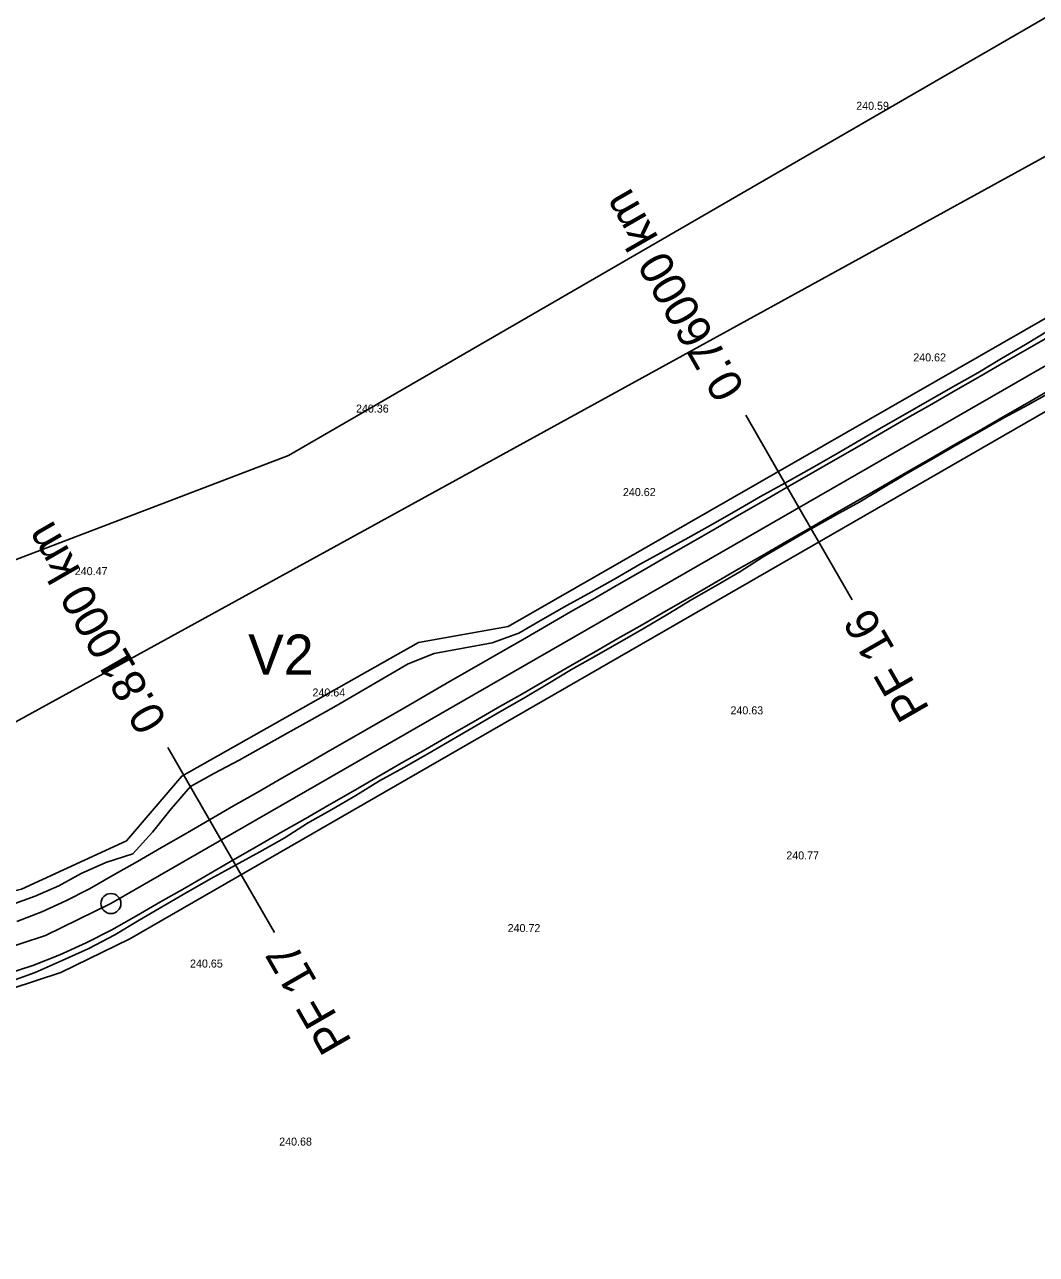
# Model space of a CAD drawing. Extents: x -555887 to -552101, y -1100251 to -1096546.
# Drawn here: x -555400.9 to -555325, y -1098230.8 to -1098138.5 of the extents above; entities that cross this region are included whole.
import ezdxf

# ---------------------------------------------------------------- set-up
doc = ezdxf.new("R2010")
doc.units = 0
for name, color, linetype in [('IP_návrh', 7, 'Continuous'), ('PARCELY_cesty', 7, 'Continuous'), ('PARCELY_ZP', 7, 'Continuous'), ('POLYGONY_POPIS_CESTY', 7, 'Continuous'), ('POLYGONY_SITUACE_PF', 7, 'Continuous'), ('POLYGONY_SITUACE_PF_POPISY', 7, 'Continuous'), ('POLYGONY_SITUACE_PO', 7, 'Continuous'), ('Výškopis', 7, 'Continuous')]:
    doc.layers.add(name, color=color, linetype=linetype)

msp = doc.modelspace()

# ---------------------------------------------------------------- linework, layer by layer
at = {"layer": 'IP_návrh'}
msp.add_lwpolyline([(-555730.85, -1098494.64), (-555471.29, -1098211.98), (-555447.19, -1098191.79), (-555406.99, -1098193.78), (-555291.32, -1098130.27), (-555281.27, -1098119.66), (-555272.34, -1098101.41), (-555266.18, -1098052.11), (-555246.83, -1098023.92), (-555193.03, -1097978.41), (-554985.79, -1097744.7), (-554956.17, -1097701), (-554939.23, -1097656.04), (-554918.858, -1097601.971), (-554899.16, -1097585.1)], dxfattribs=at)
at = {"layer": 'PARCELY_cesty'}
for points in [[(-555292.247, -1098142.156), (-555364.66, -1098183.69), (-555371.393, -1098184.885), (-555389.151, -1098194.899), (-555393.3, -1098199.76), (-555401.17, -1098203.38), (-555408.61, -1098205.15), (-555413.73, -1098205.81), (-555419.9, -1098205.25), (-555424.403, -1098204.188), (-555432.4, -1098202.401), (-555443.108, -1098202.668), (-555453.184, -1098206.294), (-555457.857, -1098209.397), (-555461.709, -1098212.959), (-555470.071, -1098223.509), (-555661.76, -1098431.65)], [(-555289.093, -1098147.264), (-555393.056, -1098207.11), (-555398.229, -1098209.635), (-555403.795, -1098211.466), (-555409.558, -1098212.523), (-555415.411, -1098212.787), (-555421.274, -1098212.25), (-555428.994, -1098211.338), (-555433.17, -1098210.423), (-555441.616, -1098210.633), (-555449.565, -1098213.494), (-555452.965, -1098215.751), (-555460.12, -1098221.55), (-555719.836, -1098503.564)], [(-555393.3, -1098199.76), (-555389.151, -1098194.899), (-555371.393, -1098184.885), (-555364.66, -1098183.69)]]:
    msp.add_lwpolyline(points, dxfattribs=at)
at = {"layer": 'PARCELY_ZP'}
msp.add_lwpolyline([(-555445.24, -1098173.516), (-555417.385, -1098184.68), (-555381.15, -1098170.85), (-555299.54, -1098123.63), (-555285.35, -1098108), (-555279.05, -1098060.74), (-555272.16, -1098043.88), (-555262.31, -1098025.87), (-555247.78, -1098012.9), (-555216.95, -1097989.98), (-555203.13, -1097974.15), (-555172.13, -1097938.12), (-555158.62, -1097923.19), (-555154.87, -1097919.14), (-555147.19, -1097910.97), (-555141.65, -1097905.03), (-555123.73, -1097886.21), (-555084.65, -1097845.81), (-554996.25, -1097738.07)], dxfattribs=at)
at = {"layer": 'POLYGONY_SITUACE_PF'}
for p, q in [((-555342.859, -1098174.757), (-555346.85, -1098167.824)), ((-555338.868, -1098181.691), (-555342.859, -1098174.757)), ((-555386.194, -1098199.699), (-555390.184, -1098192.766)), ((-555382.203, -1098206.633), (-555386.194, -1098199.699))]:
    msp.add_line(p, q, dxfattribs=at)
at = {"layer": 'POLYGONY_SITUACE_PO'}
for p, q in [((-555290.417, -1098144.573), (-555394.464, -1098204.459)), ((-555324.073, -1098161.457), (-555325.856, -1098162.535)), ((-555323.87, -1098161.809), (-555325.676, -1098162.848)), ((-555325.856, -1098162.535), (-555327.651, -1098163.593)), ((-555325.676, -1098162.848), (-555327.481, -1098163.887)), ((-555327.651, -1098163.593), (-555329.445, -1098164.652)), ((-555327.481, -1098163.887), (-555329.287, -1098164.927)), ((-555329.445, -1098164.652), (-555331.258, -1098165.679)), ((-555329.287, -1098164.927), (-555331.093, -1098165.966)), ((-555331.258, -1098165.679), (-555333.07, -1098166.706)), ((-555331.093, -1098165.966), (-555332.898, -1098167.005)), ((-555323.93, -1098165.881), (-555325.735, -1098166.921)), ((-555323.93, -1098165.881), (-555325.735, -1098166.921)), ((-555323.84, -1098166.038), (-555325.663, -1098167.047)), ((-555333.07, -1098166.706), (-555334.874, -1098167.749)), ((-555332.898, -1098167.005), (-555334.704, -1098168.044)), ((-555325.735, -1098166.921), (-555327.541, -1098167.96)), ((-555325.735, -1098166.921), (-555327.541, -1098167.96)), ((-555325.663, -1098167.047), (-555327.497, -1098168.037)), ((-555334.874, -1098167.749), (-555336.677, -1098168.792)), ((-555327.541, -1098167.96), (-555329.347, -1098168.999)), ((-555327.541, -1098167.96), (-555329.347, -1098168.999)), ((-555336.677, -1098168.792), (-555338.481, -1098169.835)), ((-555334.704, -1098168.044), (-555336.509, -1098169.084)), ((-555327.497, -1098168.037), (-555329.299, -1098169.081)), ((-555338.481, -1098169.835), (-555340.288, -1098170.871)), ((-555336.509, -1098169.084), (-555338.315, -1098170.123)), ((-555329.347, -1098168.999), (-555331.152, -1098170.038)), ((-555329.347, -1098168.999), (-555331.152, -1098170.038)), ((-555329.299, -1098169.081), (-555331.106, -1098170.119)), ((-555338.315, -1098170.123), (-555340.121, -1098171.162)), ((-555331.152, -1098170.038), (-555332.958, -1098171.078)), ((-555331.152, -1098170.038), (-555332.958, -1098171.078)), ((-555331.106, -1098170.119), (-555332.914, -1098171.154)), ((-555340.288, -1098170.871), (-555342.095, -1098171.908)), ((-555340.121, -1098171.162), (-555341.926, -1098172.201)), ((-555332.958, -1098171.078), (-555334.763, -1098172.117)), ((-555332.958, -1098171.078), (-555334.763, -1098172.117)), ((-555332.914, -1098171.154), (-555334.72, -1098172.192)), ((-555342.095, -1098171.908), (-555343.904, -1098172.941)), ((-555341.926, -1098172.201), (-555343.732, -1098173.241)), ((-555334.763, -1098172.117), (-555336.569, -1098173.156)), ((-555334.763, -1098172.117), (-555336.569, -1098173.156)), ((-555334.72, -1098172.192), (-555336.507, -1098173.264)), ((-555343.904, -1098172.941), (-555345.735, -1098173.937)), ((-555343.732, -1098173.241), (-555345.538, -1098174.28)), ((-555336.569, -1098173.156), (-555338.375, -1098174.196)), ((-555336.569, -1098173.156), (-555338.375, -1098174.196)), ((-555336.507, -1098173.264), (-555338.297, -1098174.331)), ((-555345.735, -1098173.937), (-555347.544, -1098174.971)), ((-555345.538, -1098174.28), (-555347.343, -1098175.319)), ((-555338.375, -1098174.196), (-555340.18, -1098175.235)), ((-555338.375, -1098174.196), (-555340.18, -1098175.235)), ((-555338.297, -1098174.331), (-555340.118, -1098175.344)), ((-555347.544, -1098174.971), (-555349.345, -1098176.018)), ((-555347.343, -1098175.319), (-555349.149, -1098176.358)), ((-555340.18, -1098175.235), (-555341.986, -1098176.274)), ((-555340.18, -1098175.235), (-555341.986, -1098176.274)), ((-555340.118, -1098175.344), (-555341.939, -1098176.356)), ((-555349.345, -1098176.018), (-555351.166, -1098177.029)), ((-555341.986, -1098176.274), (-555343.792, -1098177.313)), ((-555341.986, -1098176.274), (-555343.792, -1098177.313)), ((-555351.166, -1098177.029), (-555352.999, -1098178.021)), ((-555349.149, -1098176.358), (-555350.954, -1098177.398)), ((-555341.939, -1098176.356), (-555343.738, -1098177.406)), ((-555352.999, -1098178.021), (-555354.818, -1098179.038)), ((-555350.954, -1098177.398), (-555352.76, -1098178.437)), ((-555343.792, -1098177.313), (-555345.597, -1098178.353)), ((-555343.792, -1098177.313), (-555345.597, -1098178.353)), ((-555343.738, -1098177.406), (-555345.53, -1098178.469)), ((-555354.818, -1098179.038), (-555356.623, -1098180.078)), ((-555352.76, -1098178.437), (-555354.566, -1098179.476)), ((-555345.597, -1098178.353), (-555347.403, -1098179.392)), ((-555345.597, -1098178.353), (-555347.403, -1098179.392)), ((-555345.53, -1098178.469), (-555347.299, -1098179.572)), ((-555354.566, -1098179.476), (-555356.371, -1098180.515)), ((-555347.403, -1098179.392), (-555349.208, -1098180.431)), ((-555347.403, -1098179.392), (-555349.208, -1098180.431)), ((-555347.299, -1098179.572), (-555349.089, -1098180.639)), ((-555356.623, -1098180.078), (-555358.435, -1098181.106)), ((-555356.371, -1098180.515), (-555358.177, -1098181.555)), ((-555349.208, -1098180.431), (-555351.014, -1098181.47)), ((-555349.208, -1098180.431), (-555351.014, -1098181.47)), ((-555349.089, -1098180.639), (-555350.901, -1098181.667)), ((-555358.435, -1098181.106), (-555360.263, -1098182.106)), ((-555358.177, -1098181.555), (-555359.982, -1098182.594)), ((-555351.014, -1098181.47), (-555352.82, -1098182.51)), ((-555351.014, -1098181.47), (-555352.82, -1098182.51)), ((-555350.901, -1098181.667), (-555352.678, -1098182.755)), ((-555360.263, -1098182.106), (-555362.076, -1098183.133)), ((-555359.982, -1098182.594), (-555361.788, -1098183.633)), ((-555352.82, -1098182.51), (-555354.625, -1098183.549)), ((-555352.82, -1098182.51), (-555354.625, -1098183.549)), ((-555352.678, -1098182.755), (-555354.47, -1098183.819)), ((-555362.076, -1098183.133), (-555363.874, -1098184.185)), ((-555361.788, -1098183.633), (-555363.594, -1098184.672)), ((-555354.625, -1098183.549), (-555356.431, -1098184.588)), ((-555354.625, -1098183.549), (-555356.431, -1098184.588)), ((-555363.874, -1098184.185), (-555365.858, -1098184.915)), ((-555356.431, -1098184.588), (-555358.236, -1098185.627)), ((-555356.431, -1098184.588), (-555358.236, -1098185.627)), ((-555354.47, -1098183.819), (-555356.279, -1098184.852)), ((-555368.03, -1098185.317), (-555370.21, -1098185.705)), ((-555365.858, -1098184.915), (-555368.03, -1098185.317)), ((-555363.594, -1098184.672), (-555365.399, -1098185.712)), ((-555356.279, -1098184.852), (-555358.084, -1098185.892)), ((-555370.21, -1098185.705), (-555372.169, -1098186.479)), ((-555365.399, -1098185.712), (-555367.205, -1098186.751)), ((-555358.236, -1098185.627), (-555360.042, -1098186.667)), ((-555358.236, -1098185.627), (-555360.042, -1098186.667)), ((-555358.084, -1098185.892), (-555359.911, -1098186.895)), ((-555372.169, -1098186.479), (-555373.97, -1098187.526)), ((-555367.205, -1098186.751), (-555369.01, -1098187.79)), ((-555360.042, -1098186.667), (-555361.848, -1098187.706)), ((-555360.042, -1098186.667), (-555361.848, -1098187.706)), ((-555359.911, -1098186.895), (-555361.693, -1098187.974)), ((-555373.97, -1098187.526), (-555375.772, -1098188.572)), ((-555369.01, -1098187.79), (-555370.816, -1098188.829)), ((-555361.848, -1098187.706), (-555363.653, -1098188.745)), ((-555361.848, -1098187.706), (-555363.653, -1098188.745)), ((-555361.693, -1098187.974), (-555363.481, -1098189.044)), ((-555375.772, -1098188.572), (-555377.561, -1098189.64)), ((-555370.816, -1098188.829), (-555372.622, -1098189.869)), ((-555363.653, -1098188.745), (-555365.459, -1098189.784)), ((-555363.653, -1098188.745), (-555365.459, -1098189.784)), ((-555363.481, -1098189.044), (-555365.282, -1098190.092)), ((-555377.561, -1098189.64), (-555379.387, -1098190.644)), ((-555372.622, -1098189.869), (-555374.427, -1098190.908)), ((-555365.459, -1098189.784), (-555367.265, -1098190.824)), ((-555365.459, -1098189.784), (-555367.265, -1098190.824)), ((-555365.282, -1098190.092), (-555367.082, -1098191.141)), ((-555379.387, -1098190.644), (-555381.205, -1098191.661)), ((-555374.427, -1098190.908), (-555376.233, -1098191.947)), ((-555367.265, -1098190.824), (-555369.07, -1098191.863)), ((-555367.265, -1098190.824), (-555369.07, -1098191.863)), ((-555381.205, -1098191.661), (-555383.021, -1098192.683)), ((-555376.233, -1098191.947), (-555378.039, -1098192.986)), ((-555369.07, -1098191.863), (-555370.876, -1098192.902)), ((-555369.07, -1098191.863), (-555370.876, -1098192.902)), ((-555367.082, -1098191.141), (-555368.881, -1098192.191)), ((-555383.021, -1098192.683), (-555384.836, -1098193.705)), ((-555370.876, -1098192.902), (-555372.681, -1098193.941)), ((-555370.876, -1098192.902), (-555372.681, -1098193.941)), ((-555368.881, -1098192.191), (-555370.68, -1098193.241)), ((-555384.836, -1098193.705), (-555386.685, -1098194.67)), ((-555378.039, -1098192.986), (-555379.844, -1098194.026)), ((-555370.68, -1098193.241), (-555372.496, -1098194.264)), ((-555386.685, -1098194.67), (-555388.505, -1098195.683)), ((-555379.844, -1098194.026), (-555381.65, -1098195.065)), ((-555372.681, -1098193.941), (-555374.487, -1098194.981)), ((-555372.681, -1098193.941), (-555374.487, -1098194.981)), ((-555372.496, -1098194.264), (-555374.328, -1098195.256)), ((-555388.505, -1098195.683), (-555389.941, -1098197.365)), ((-555381.65, -1098195.065), (-555383.455, -1098196.104)), ((-555374.487, -1098194.981), (-555376.293, -1098196.02)), ((-555374.487, -1098194.981), (-555376.293, -1098196.02)), ((-555374.328, -1098195.256), (-555376.102, -1098196.351)), ((-555383.455, -1098196.104), (-555385.261, -1098197.143)), ((-555376.293, -1098196.02), (-555378.098, -1098197.059)), ((-555376.293, -1098196.02), (-555378.098, -1098197.059)), ((-555376.102, -1098196.351), (-555377.897, -1098197.408)), ((-555389.941, -1098197.365), (-555391.343, -1098199.106)), ((-555385.261, -1098197.143), (-555387.067, -1098198.183)), ((-555378.098, -1098197.059), (-555379.904, -1098198.098)), ((-555378.098, -1098197.059), (-555379.904, -1098198.098)), ((-555377.897, -1098197.408), (-555379.71, -1098198.434)), ((-555387.067, -1098198.183), (-555388.872, -1098199.222)), ((-555379.904, -1098198.098), (-555381.709, -1098199.138)), ((-555379.904, -1098198.098), (-555381.709, -1098199.138)), ((-555379.71, -1098198.434), (-555381.469, -1098199.555)), ((-555391.343, -1098199.106), (-555392.811, -1098200.731)), ((-555388.872, -1098199.222), (-555390.678, -1098200.261)), ((-555381.709, -1098199.138), (-555383.515, -1098200.177)), ((-555381.709, -1098199.138), (-555383.515, -1098200.177)), ((-555390.678, -1098200.261), (-555392.483, -1098201.3)), ((-555383.515, -1098200.177), (-555385.321, -1098201.216)), ((-555383.515, -1098200.177), (-555385.321, -1098201.216)), ((-555381.469, -1098199.555), (-555383.289, -1098200.57)), ((-555392.811, -1098200.731), (-555394.837, -1098201.388)), ((-555385.321, -1098201.216), (-555387.126, -1098202.255)), ((-555385.321, -1098201.216), (-555387.126, -1098202.255)), ((-555383.289, -1098200.57), (-555385.116, -1098201.572)), ((-555394.837, -1098201.388), (-555396.688, -1098202.213)), ((-555392.483, -1098201.3), (-555394.289, -1098202.34)), ((-555385.116, -1098201.572), (-555386.946, -1098202.569)), ((-555396.688, -1098202.213), (-555398.384, -1098203.126)), ((-555394.289, -1098202.34), (-555396.069, -1098203.347)), ((-555387.126, -1098202.255), (-555388.932, -1098203.295)), ((-555387.126, -1098202.255), (-555388.932, -1098203.295)), ((-555386.946, -1098202.569), (-555388.75, -1098203.61)), ((-555400.15, -1098203.896), (-555401.954, -1098204.565)), ((-555398.384, -1098203.126), (-555400.15, -1098203.896)), ((-555396.069, -1098203.347), (-555397.84, -1098204.257)), ((-555388.932, -1098203.295), (-555390.737, -1098204.334)), ((-555388.932, -1098203.295), (-555390.737, -1098204.334)), ((-555388.75, -1098203.61), (-555390.555, -1098204.65)), ((-555397.84, -1098204.257), (-555399.656, -1098205.075)), ((-555394.464, -1098204.459), (-555399.361, -1098206.85)), ((-555390.737, -1098204.334), (-555392.543, -1098205.373)), ((-555390.737, -1098204.334), (-555392.543, -1098205.373)), ((-555390.555, -1098204.65), (-555392.348, -1098205.712)), ((-555399.656, -1098205.075), (-555401.511, -1098205.802)), ((-555392.543, -1098205.373), (-555394.389, -1098206.418)), ((-555392.543, -1098205.373), (-555394.389, -1098206.418)), ((-555392.348, -1098205.712), (-555394.183, -1098206.795)), ((-555394.389, -1098206.418), (-555396.323, -1098207.411)), ((-555394.389, -1098206.418), (-555396.323, -1098207.411)), ((-555399.361, -1098206.85), (-555404.538, -1098208.552)), ((-555396.323, -1098207.411), (-555398.305, -1098208.304)), ((-555396.323, -1098207.411), (-555398.305, -1098208.304)), ((-555394.183, -1098206.795), (-555396.128, -1098207.818)), ((-555398.305, -1098208.304), (-555400.33, -1098209.097)), ((-555398.305, -1098208.304), (-555400.33, -1098209.097)), ((-555396.128, -1098207.818), (-555398.123, -1098208.741)), ((-555400.33, -1098209.097), (-555402.397, -1098209.77)), ((-555400.33, -1098209.097), (-555402.397, -1098209.77)), ((-555398.123, -1098208.741), (-555400.135, -1098209.642)), ((-555400.135, -1098209.642), (-555402.216, -1098210.374))]:
    msp.add_line(p, q, dxfattribs=at)
msp.add_circle((-555394.464, -1098204.459), 0.75, dxfattribs=at)

# ---------------------------------------------------------------- texts
at = {"layer": 'POLYGONY_POPIS_CESTY'}
msp.add_text('V2', height=3, rotation=359.89336, dxfattribs=at).set_placement((-555384.173, -1098187.28))
at = {"layer": 'POLYGONY_SITUACE_PF_POPISY'}
for s, p in [('0.76000 km', (-555346.857, -1098165.806)), ('0.81000 km', (-555390.192, -1098190.748)), ('PF 16', (-555333.013, -1098189.859)), ('PF 17', (-555376.348, -1098214.801))]:
    msp.add_text(s, height=2.5, rotation=119.92334, dxfattribs=at).set_placement(p)
at = {"layer": 'Výškopis'}
for s, p in [('240.59', (-555338.56, -1098144.93)), ('240.62', (-555334.278, -1098163.8)), ('240.36', (-555376.082, -1098167.64)), ('240.62', (-555356.058, -1098173.9)), ('240.47', (-555397.175, -1098179.83)), ('240.64', (-555379.347, -1098188.93)), ('240.63', (-555347.992, -1098190.27)), ('240.77', (-555343.803, -1098201.15)), ('240.72', (-555364.706, -1098206.6)), ('240.65', (-555388.53, -1098209.26)), ('240.68', (-555381.843, -1098222.61))]:
    msp.add_text(s, height=0.6, dxfattribs=at).set_placement(p)

doc.saveas('drawing.dxf')
